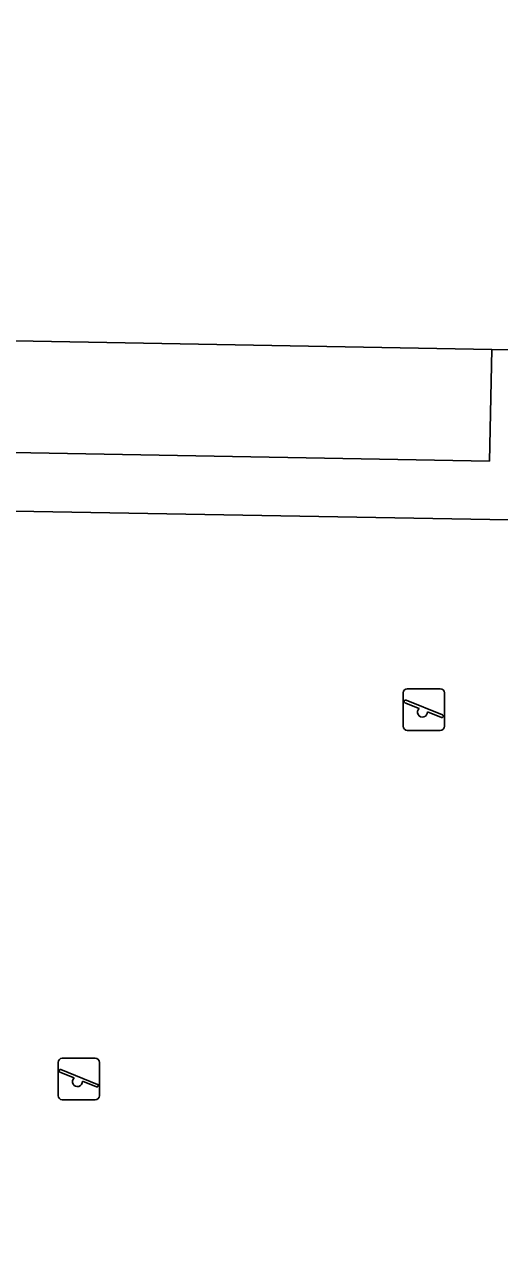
# Model space of a CAD drawing. Extents: x 159817 to 160765, y 380688 to 381638.
# Drawn here: x 160515.05 to 160526.44, y 381342.31 to 381371.65 of the extents above; entities that cross this region are included whole.
import ezdxf

# ---------------------------------------------------------------- set-up
doc = ezdxf.new("R2010")
doc.units = 0
for name, color, linetype in [('IMGEO_Erf', 7, 'Continuous'), ('IMGEO_Groenvoorziening', 7, 'Continuous'), ('IMGEO_Pand', 7, 'Continuous'), ('IMGEO_Speelvoorziening', 7, 'Continuous'), ('IMGEO_Voetpad_open', 7, 'Continuous')]:
    doc.layers.add(name, color=color, linetype=linetype)

msp = doc.modelspace()

# ---------------------------------------------------------------- linework, layer by layer
at = {"layer": 'IMGEO_Erf'}
msp.add_lwpolyline([(160506.46, 381364.205), (160506.402, 381361.527), (160526.201, 381361.168), (160526.263, 381363.842)], close=True, dxfattribs=at)
at = {"layer": 'IMGEO_Groenvoorziening'}
msp.add_lwpolyline([(160535.782, 381359.597), (160514.822, 381359.968), (160504.282, 381322.812), (160525.228, 381322.429)], close=True, dxfattribs=at)
at = {"layer": 'IMGEO_Pand'}
msp.add_lwpolyline([(160491.818, 381364.473), (160500, 381364.323), (160506.46, 381364.205), (160526.263, 381363.842), (160541.095, 381363.57), (160541.321, 381363.566), (160541.393, 381367.517), (160544.003, 381367.469), (160544.1, 381372.777), (160541.401, 381372.826), (160500, 381373.584), (160491.981, 381373.731)], dxfattribs=at)
at = {"layer": 'IMGEO_Speelvoorziening'}
for p, q in [((160524.233, 381355.702), (160525.023, 381355.702)), ((160525.023, 381355.702), (160524.233, 381355.702)), ((160524.133, 381354.802), (160524.133, 381355.602)), ((160524.133, 381355.602), (160524.133, 381354.802)), ((160524.202, 381355.427), (160525.078, 381355.074)), ((160525.123, 381355.602), (160525.123, 381354.802)), ((160525.123, 381354.802), (160525.123, 381355.602)), ((160524.516, 381355.23), (160524.177, 381355.367)), ((160525.054, 381355.014), (160524.714, 381355.151)), ((160525.023, 381354.702), (160524.233, 381354.702)), ((160524.233, 381354.702), (160525.023, 381354.702)), ((160515.86, 381345.932), (160515.86, 381346.732)), ((160515.86, 381346.732), (160515.86, 381345.932)), ((160515.96, 381346.832), (160516.75, 381346.832)), ((160516.75, 381346.832), (160515.96, 381346.832)), ((160516.85, 381346.732), (160516.85, 381345.932)), ((160516.85, 381345.932), (160516.85, 381346.732)), ((160516.243, 381346.36), (160515.904, 381346.497)), ((160515.929, 381346.557), (160516.805, 381346.204)), ((160516.781, 381346.144), (160516.441, 381346.281)), ((160516.75, 381345.832), (160515.96, 381345.832)), ((160515.96, 381345.832), (160516.75, 381345.832))]:
    msp.add_line(p, q, dxfattribs=at)
for centre, radius, start, end in [((160524.233, 381355.602), 0.1, 90, 180), ((160524.233, 381355.602), 0.1, 90, 180), ((160525.023, 381355.602), 0.1, 0, 90), ((160525.023, 381355.602), 0.1, 360, 90), ((160524.19, 381355.397), 0.0327, 68.078, 248.078), ((160524.595, 381355.14), 0.12, 130.9928, 5.1632), ((160524.233, 381354.802), 0.1, 180, 270), ((160524.233, 381354.802), 0.1, 180, 270), ((160525.023, 381354.802), 0.1, 270, 0), ((160525.023, 381354.802), 0.1, 270, 0), ((160525.066, 381355.044), 0.0327, 248.078, 68.078), ((160515.96, 381346.732), 0.1, 90, 180), ((160515.96, 381346.732), 0.1, 90, 180), ((160516.75, 381346.732), 0.1, 0, 90), ((160516.75, 381346.732), 0.1, 360, 90), ((160515.917, 381346.527), 0.0327, 68.078, 248.078), ((160516.322, 381346.27), 0.12, 130.9928, 5.1632), ((160516.793, 381346.174), 0.0327, 248.078, 68.078), ((160515.96, 381345.932), 0.1, 180, 270), ((160515.96, 381345.932), 0.1, 180, 270), ((160516.75, 381345.932), 0.1, 270, 0), ((160516.75, 381345.932), 0.1, 270, 0)]:
    msp.add_arc(centre, radius, start, end, dxfattribs=at)
at = {"layer": 'IMGEO_Voetpad_open'}
msp.add_lwpolyline([(160476.197, 381319.552), (160500, 381319.06), (160528.354, 381318.474), (160531.402, 381329.37), (160531.009, 381329.466), (160536.889, 381350.281), (160537.304, 381350.158), (160541.321, 381363.566), (160541.095, 381363.57), (160526.263, 381363.842), (160526.201, 381361.168), (160506.402, 381361.527), (160506.46, 381364.205), (160500, 381364.323), (160491.818, 381364.473)], dxfattribs=at)
msp.add_lwpolyline([(160535.782, 381359.597), (160525.228, 381322.429), (160504.282, 381322.812), (160499.969, 381322.891), (160499.351, 381322.892), (160499.233, 381323.046), (160494.22, 381323.15), (160483.135, 381323.347), (160485.592, 381331.849), (160492.641, 381356.305), (160493.777, 381360.224), (160500, 381360.114), (160504.893, 381360.027), (160509.868, 381359.905), (160510.077, 381360.053), (160510.693, 381360.04), (160514.822, 381359.968)], close=True, dxfattribs=at)

doc.saveas('drawing.dxf')
